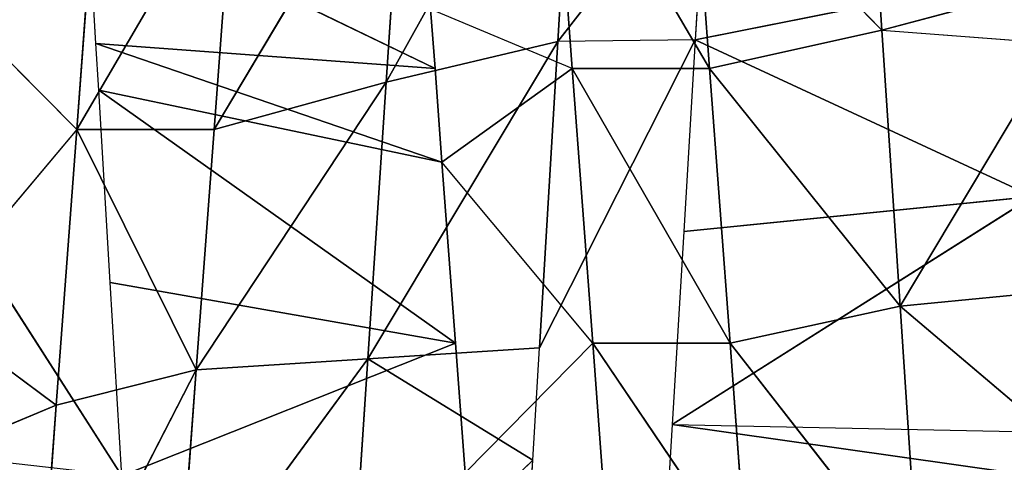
# Model space of a CAD drawing. Extents: x 143 to 263, y -61 to 82.
# Tile 560 of 656: x 248.091 to 248.718, y 72.231 to 72.513. Entities that reach past the tile are written whole.
import ezdxf

# ---------------------------------------------------------------- set-up
doc = ezdxf.new("R2010")
doc.units = 0
doc.header["$LTSCALE"] = 25.4
doc.layers.get('0').update_dxf_attribs({"color": 13, "linetype": 'CONTINUOUS'})

# ---------------------------------------------------------------- blocks, each defined once
blk = doc.blocks.new('ICE-BALL-8126_STL')
at = {"color": 41}
for p, q in [((10, 44.90441, 96.88291), (9.9018, 44.78852, 96.69073)), ((10, 44.90441, 96.88291), (9.9018, 44.78852, 96.69073)), ((9.9018, 44.78852, 96.69073), (9.89123, 44.8979, 96.87988)), ((9.9018, 44.78852, 96.69073), (9.89123, 44.8979, 96.87988)), ((9.68704, 44.8839, 93.39328), (9.73211, 44.65794, 93.0014)), ((9.68704, 44.8839, 93.39328), (9.73211, 44.65794, 93.0014)), ((9.72605, 44.77688, 96.67202), (9.69657, 44.88625, 96.85916)), ((9.72605, 44.77688, 96.67202), (9.73448, 44.88852, 96.86475)), ((9.83202, 44.87313, 93.3708), (9.73211, 44.65794, 93.0014)), ((9.83202, 44.87313, 93.3708), (9.73211, 44.65794, 93.0014)), ((9.97722, 44.64327, 92.98305), (9.83202, 44.87313, 93.3708)), ((9.97722, 44.64327, 92.98305), (9.83202, 44.87313, 93.3708)), ((9.85423, 44.65063, 92.98837), (9.83202, 44.87313, 93.3708)), ((9.85423, 44.65063, 92.98837), (9.83202, 44.87313, 93.3708)), ((9.97722, 44.64327, 92.98305), (9.98165, 44.86202, 93.36191)), ((9.97722, 44.64327, 92.98305), (10.00803, 44.86006, 93.36182)), ((9.9018, 44.78852, 96.69073), (10.07903, 44.80027, 96.6917)), ((9.9018, 44.78852, 96.69073), (10.07903, 44.80027, 96.6917)), ((10.07903, 44.80027, 96.6917), (9.92536, 44.68011, 96.50225)), ((10.07903, 44.80027, 96.6917), (9.92536, 44.68011, 96.50225)), ((9.9018, 44.78852, 96.69073), (9.72605, 44.77688, 96.67202)), ((9.9018, 44.78852, 96.69073), (9.72605, 44.77688, 96.67202)), ((9.9018, 44.78852, 96.69073), (9.75042, 44.66713, 96.48408)), ((9.9018, 44.78852, 96.69073), (9.75042, 44.66713, 96.48408)), ((9.92536, 44.68011, 96.50225), (9.9018, 44.78852, 96.69073)), ((9.92536, 44.68011, 96.50225), (9.9018, 44.78852, 96.69073)), ((9.72605, 44.77688, 96.67202), (9.55439, 44.7655, 96.63614)), ((9.72605, 44.77688, 96.67202), (9.55439, 44.7655, 96.63614)), ((9.72605, 44.77688, 96.67202), (9.60234, 44.65613, 96.45287)), ((9.72605, 44.77688, 96.67202), (9.60234, 44.65613, 96.45287)), ((9.72605, 44.77688, 96.67202), (9.75042, 44.66713, 96.48408)), ((9.72605, 44.77688, 96.67202), (9.75042, 44.66713, 96.48408)), ((10.07053, 44.6909, 96.50244), (9.92536, 44.59261, 96.50225)), ((10.07053, 44.6909, 96.50244), (9.92536, 44.68011, 96.50225)), ((10.07053, 44.6909, 96.50244), (9.92536, 44.59261, 96.50225)), ((10.07053, 44.6909, 96.50244), (9.92536, 44.68011, 96.50225)), ((9.92536, 44.68011, 96.50225), (9.75042, 44.66713, 96.48408)), ((9.92536, 44.68011, 96.50225), (9.75042, 44.66713, 96.48408)), ((9.92536, 44.68011, 96.50225), (9.92536, 44.59261, 96.50225)), ((9.92536, 44.68011, 96.50225), (9.92536, 44.59261, 96.50225)), ((9.75042, 44.66713, 96.48408), (9.58011, 44.56698, 96.44688)), ((9.75042, 44.66713, 96.48408), (9.58011, 44.56698, 96.44688)), ((9.75042, 44.66713, 96.48408), (9.60234, 44.65613, 96.45287)), ((9.75042, 44.66713, 96.48408), (9.60234, 44.65613, 96.45287)), ((9.61157, 44.66515, 93.02199), (9.73317, 44.57037, 93.00125)), ((9.61157, 44.66515, 93.02199), (9.73211, 44.65794, 93.0014)), ((9.75042, 44.66713, 96.48408), (9.75042, 44.57962, 96.48408)), ((9.75042, 44.66713, 96.48408), (9.75042, 44.57962, 96.48408)), ((9.73211, 44.65794, 93.0014), (9.73317, 44.57037, 93.00125)), ((9.73211, 44.65794, 93.0014), (9.92837, 44.55869, 92.98423)), ((9.73211, 44.65794, 93.0014), (9.85423, 44.65063, 92.98837)), ((9.85423, 44.65063, 92.98837), (9.97722, 44.64327, 92.98305)), ((9.97722, 44.64327, 92.98305), (10.10035, 44.6359, 92.9855)), ((9.92536, 44.59261, 96.50225), (10.10171, 44.60571, 96.50073)), ((9.92536, 44.59261, 96.50225), (10.10171, 44.60571, 96.50073)), ((9.92536, 44.59261, 96.50225), (9.75042, 44.57962, 96.48408)), ((9.92536, 44.59261, 96.50225), (9.75042, 44.57962, 96.48408)), ((9.92536, 44.59261, 96.50225), (9.81007, 44.49656, 96.4925)), ((9.92536, 44.59261, 96.50225), (10.00789, 44.51124, 96.50401)), ((9.73317, 44.57037, 93.00125), (9.54197, 44.58181, 93.03747)), ((9.73317, 44.57037, 93.00125), (9.54197, 44.58181, 93.03747)), ((9.75909, 44.461, 93.18891), (9.54197, 44.58181, 93.03747)), ((9.75909, 44.461, 93.18891), (9.54197, 44.58181, 93.03747)), ((9.75042, 44.57962, 96.48408), (9.58011, 44.56698, 96.44688)), ((9.75042, 44.57962, 96.48408), (9.58011, 44.56698, 96.44688)), ((9.75042, 44.57962, 96.48408), (9.71256, 44.48931, 96.47751)), ((9.75042, 44.57962, 96.48408), (9.81007, 44.49656, 96.4925)), ((9.92837, 44.55869, 92.98423), (9.73317, 44.57037, 93.00125)), ((9.92837, 44.55869, 92.98423), (9.73317, 44.57037, 93.00125)), ((9.93532, 44.44932, 93.17355), (9.73317, 44.57037, 93.00125)), ((9.93532, 44.44932, 93.17355), (9.73317, 44.57037, 93.00125)), ((9.75909, 44.461, 93.18891), (9.73317, 44.57037, 93.00125)), ((9.75909, 44.461, 93.18891), (9.73317, 44.57037, 93.00125)), ((9.92837, 44.55869, 92.98423), (9.93532, 44.44932, 93.17355)), ((10, 44.55441, 92.98291), (9.92837, 44.55869, 92.98423)), ((9.92837, 44.55869, 92.98423), (9.93532, 44.44932, 93.17355)), ((10, 44.55441, 92.98291), (9.93532, 44.44932, 93.17355)), ((10, 44.55441, 92.98291), (9.93532, 44.44932, 93.17355)), ((10, 44.55441, 92.98291), (10.11254, 44.43758, 93.17596)), ((10.12465, 44.54695, 92.9869), (10, 44.55441, 92.98291)), ((10, 44.55441, 92.98291), (10.11254, 44.43758, 93.17596)), ((10.00789, 44.51124, 96.50401), (9.92536, 44.50512, 96.50225)), ((9.76427, 44.27781, 96.86861), (9.92536, 44.50512, 96.50225)), ((9.76427, 44.27781, 96.86861), (9.92536, 44.50512, 96.50225)), ((9.92536, 44.50512, 96.50225), (9.81007, 44.49656, 96.4925)), ((9.8867, 44.28513, 96.87962), (9.92536, 44.50512, 96.50225)), ((9.8867, 44.28513, 96.87962), (9.92536, 44.50512, 96.50225)), ((9.92536, 44.50512, 96.50225), (10.0098, 44.29249, 96.88289)), ((9.92536, 44.50512, 96.50225), (10.0098, 44.29249, 96.88289)), ((9.73448, 44.27602, 96.86475), (9.81007, 44.49656, 96.4925)), ((9.73448, 44.27602, 96.86475), (9.81007, 44.49656, 96.4925)), ((9.81007, 44.49656, 96.4925), (9.75042, 44.49212, 96.48408)), ((9.76427, 44.27781, 96.86861), (9.81007, 44.49656, 96.4925)), ((9.76427, 44.27781, 96.86861), (9.81007, 44.49656, 96.4925)), ((9.64325, 44.27056, 96.85), (9.75042, 44.49212, 96.48408)), ((9.64325, 44.27056, 96.85), (9.75042, 44.49212, 96.48408)), ((9.75042, 44.49212, 96.48408), (9.71256, 44.48931, 96.47751)), ((9.73448, 44.27602, 96.86475), (9.75042, 44.49212, 96.48408)), ((9.73448, 44.27602, 96.86475), (9.75042, 44.49212, 96.48408)), ((9.58647, 44.47243, 93.22161), (9.75909, 44.461, 93.18891)), ((9.78929, 44.3513, 93.37599), (9.58647, 44.47243, 93.22161)), ((9.78929, 44.3513, 93.37599), (9.58647, 44.47243, 93.22161)), ((9.58647, 44.47243, 93.22161), (9.75909, 44.461, 93.18891)), ((9.75909, 44.461, 93.18891), (9.93532, 44.44932, 93.17355)), ((9.94228, 44.33994, 93.36285), (9.75909, 44.461, 93.18891)), ((9.94228, 44.33994, 93.36285), (9.75909, 44.461, 93.18891)), ((9.78929, 44.3513, 93.37599), (9.75909, 44.461, 93.18891)), ((9.78929, 44.3513, 93.37599), (9.75909, 44.461, 93.18891)), ((9.75909, 44.461, 93.18891), (9.93532, 44.44932, 93.17355)), ((9.93532, 44.44932, 93.17355), (10.10043, 44.3282, 93.36501)), ((9.94228, 44.33994, 93.36285), (9.93532, 44.44932, 93.17355)), ((9.94228, 44.33994, 93.36285), (9.93532, 44.44932, 93.17355)), ((10.11254, 44.43758, 93.17596), (9.93532, 44.44932, 93.17355)), ((10.11254, 44.43758, 93.17596), (9.93532, 44.44932, 93.17355)), ((9.93532, 44.44932, 93.17355), (10.10043, 44.3282, 93.36501)), ((9.61767, 44.36405, 93.40903), (9.78929, 44.3513, 93.37599)), ((9.61767, 44.36405, 93.40903), (9.78929, 44.3513, 93.37599)), ((9.78929, 44.3513, 93.37599), (9.78929, 44.26381, 93.37599)), ((9.78929, 44.3513, 93.37599), (9.78929, 44.26381, 93.37599)), ((9.78929, 44.3513, 93.37599), (9.94228, 44.33994, 93.36285)), ((9.78929, 44.3513, 93.37599), (9.94228, 44.33994, 93.36285)), ((9.94228, 44.33994, 93.36285), (9.78929, 44.26381, 93.37599)), ((9.94228, 44.33994, 93.36285), (9.78929, 44.26381, 93.37599)), ((9.94228, 44.33994, 93.36285), (9.96483, 44.25077, 93.36219)), ((9.94228, 44.33994, 93.36285), (9.96483, 44.25077, 93.36219)), ((9.94228, 44.33994, 93.36285), (10.14104, 44.23768, 93.36814)), ((9.94228, 44.33994, 93.36285), (10.14104, 44.23768, 93.36814)), ((9.94228, 44.33994, 93.36285), (10.10043, 44.3282, 93.36501)), ((9.94228, 44.33994, 93.36285), (10.10043, 44.3282, 93.36501)), ((10.0098, 44.29249, 96.88289), (9.85948, 44.196, 96.87784)), ((10.0098, 44.29249, 96.88289), (9.8867, 44.28513, 96.87962)), ((9.8867, 44.28513, 96.87962), (9.76427, 44.27781, 96.86861)), ((9.78929, 44.26381, 93.37599), (9.61767, 44.27655, 93.40903)), ((9.78929, 44.26381, 93.37599), (9.61767, 44.27655, 93.40903)), ((9.73448, 44.27602, 96.86475), (9.64325, 44.27056, 96.85)), ((9.76427, 44.27781, 96.86861), (9.73448, 44.27602, 96.86475)), ((9.78929, 44.26381, 93.37599), (9.70737, 44.18239, 93.38929)), ((9.78929, 44.26381, 93.37599), (9.9034, 44.16783, 93.36477)), ((9.78929, 44.26381, 93.37599), (9.96483, 44.25077, 93.36219)), ((9.78929, 44.26381, 93.37599), (9.96483, 44.25077, 93.36219)), ((9.96483, 44.25077, 93.36219), (9.9034, 44.16783, 93.36477)), ((9.96483, 44.25077, 93.36219), (10.14104, 44.23768, 93.36814)), ((10.00257, 44.16047, 93.3618), (9.96483, 44.25077, 93.36219)), ((9.96483, 44.25077, 93.36219), (10.14104, 44.23768, 93.36814))]:
    blk.add_line(p, q, dxfattribs=at)
mesh = blk.add_polyface(dxfattribs=at)
corners = [(21.2, 45.01358, 80.03829), (0, 43.20555, 75.32821), (21.2, 43.20555, 75.32821), (0, 45.01358, 80.03829)]
mesh.append_faces([[corners[k] for k in face] for face in [(0, 1, 2), (1, 0, 3)]], dxfattribs={"vtx0": -1, "color": 41})
mesh = blk.add_polyface(dxfattribs=at)
corners = [(21.2, 43.20555, 114.53761), (0, 45.01358, 109.82753), (21.2, 45.01358, 109.82753), (0, 43.20555, 114.53761)]
mesh.append_faces([[corners[k] for k in face] for face in [(0, 1, 2), (1, 0, 3)]], dxfattribs={"vtx0": -1, "color": 41})
mesh = blk.add_polyface(dxfattribs=at)
corners = [(0, 42.68692, 119.56032), (23, 44.9885, 114.9556), (0, 44.9885, 114.9556), (23, 42.68692, 119.56032)]
mesh.append_faces([[corners[k] for k in face] for face in [(0, 1, 2), (1, 0, 3)]], dxfattribs={"vtx0": -1, "color": 41})
mesh = blk.add_polyface(dxfattribs=at)
corners = [(0, 44.9885, 74.91022), (23, 42.68692, 70.3055), (0, 42.68692, 70.3055), (23, 44.9885, 74.91022)]
mesh.append_faces([[corners[k] for k in face] for face in [(0, 1, 2), (1, 0, 3)]], dxfattribs={"vtx0": -1, "color": 41})
mesh = blk.add_polyface(dxfattribs=at)
corners = [(10, 44.90441, 96.88291), (10.08754, 44.90965, 96.88094), (10.07903, 44.80027, 96.6917)]
mesh.append_faces([[corners[k] for k in face] for face in [(0, 1, 2)]], dxfattribs={"color": 41})
mesh = blk.add_polyface(dxfattribs=at)
corners = [(10, 44.90441, 96.88291), (9.9018, 44.78852, 96.69073), (9.89123, 44.8979, 96.87988)]
mesh.append_faces([[corners[k] for k in face] for face in [(0, 1, 2)]], dxfattribs={"color": 41})
mesh = blk.add_polyface(dxfattribs=at)
corners = [(10, 44.90441, 96.88291), (10.07903, 44.80027, 96.6917), (9.9018, 44.78852, 96.69073)]
mesh.append_faces([[corners[k] for k in face] for face in [(0, 1, 2)]], dxfattribs={"color": 41})
mesh = blk.add_polyface(dxfattribs=at)
corners = [(9.73448, 44.88852, 96.86475), (9.9018, 44.78852, 96.69073), (9.72605, 44.77688, 96.67202), (9.89123, 44.8979, 96.87988)]
mesh.append_faces([[corners[k] for k in face] for face in [(0, 1, 2), (1, 0, 3)]], dxfattribs={"vtx0": -1, "color": 41})
mesh = blk.add_polyface(dxfattribs=at)
corners = [(9.69657, 44.88625, 96.85916), (9.72605, 44.77688, 96.67202), (9.55439, 44.7655, 96.63614)]
mesh.append_faces([[corners[k] for k in face] for face in [(0, 1, 2)]], dxfattribs={"color": 41})
mesh = blk.add_polyface(dxfattribs=at)
corners = [(9.68704, 44.8839, 93.39328), (9.61157, 44.66515, 93.02199), (9.73211, 44.65794, 93.0014)]
mesh.append_faces([[corners[k] for k in face] for face in [(0, 1, 2)]], dxfattribs={"color": 41})
mesh = blk.add_polyface(dxfattribs=at)
corners = [(9.68704, 44.8839, 93.39328), (9.73211, 44.65794, 93.0014), (9.83202, 44.87313, 93.3708)]
mesh.append_faces([[corners[k] for k in face] for face in [(0, 1, 2)]], dxfattribs={"color": 41})
mesh = blk.add_polyface(dxfattribs=at)
corners = [(9.83202, 44.87313, 93.3708), (9.73211, 44.65794, 93.0014), (9.85423, 44.65063, 92.98837)]
mesh.append_faces([[corners[k] for k in face] for face in [(0, 1, 2)]], dxfattribs={"color": 41})
mesh = blk.add_polyface(dxfattribs=at)
corners = [(9.83202, 44.87313, 93.3708), (9.97722, 44.64327, 92.98305), (9.98165, 44.86202, 93.36191)]
mesh.append_faces([[corners[k] for k in face] for face in [(0, 1, 2)]], dxfattribs={"color": 41})
mesh = blk.add_polyface(dxfattribs=at)
corners = [(9.83202, 44.87313, 93.3708), (9.85423, 44.65063, 92.98837), (9.97722, 44.64327, 92.98305)]
mesh.append_faces([[corners[k] for k in face] for face in [(0, 1, 2)]], dxfattribs={"color": 41})
mesh = blk.add_polyface(dxfattribs=at)
corners = [(10.00803, 44.86006, 93.36182), (9.97722, 44.64327, 92.98305), (10.10035, 44.6359, 92.9855)]
mesh.append_faces([[corners[k] for k in face] for face in [(0, 1, 2)]], dxfattribs={"color": 41})
mesh = blk.add_polyface(dxfattribs=at)
corners = [(10.07903, 44.80027, 96.6917), (9.92536, 44.68011, 96.50225), (9.9018, 44.78852, 96.69073)]
mesh.append_faces([[corners[k] for k in face] for face in [(0, 1, 2)]], dxfattribs={"color": 41})
mesh = blk.add_polyface(dxfattribs=at)
corners = [(10.07903, 44.80027, 96.6917), (10.07053, 44.6909, 96.50244), (9.92536, 44.68011, 96.50225)]
mesh.append_faces([[corners[k] for k in face] for face in [(0, 1, 2)]], dxfattribs={"color": 41})
mesh = blk.add_polyface(dxfattribs=at)
corners = [(9.9018, 44.78852, 96.69073), (9.75042, 44.66713, 96.48408), (9.72605, 44.77688, 96.67202)]
mesh.append_faces([[corners[k] for k in face] for face in [(0, 1, 2)]], dxfattribs={"color": 41})
mesh = blk.add_polyface(dxfattribs=at)
corners = [(9.9018, 44.78852, 96.69073), (9.92536, 44.68011, 96.50225), (9.75042, 44.66713, 96.48408)]
mesh.append_faces([[corners[k] for k in face] for face in [(0, 1, 2)]], dxfattribs={"color": 41})
mesh = blk.add_polyface(dxfattribs=at)
corners = [(9.72605, 44.77688, 96.67202), (9.60234, 44.65613, 96.45287), (9.55439, 44.7655, 96.63614)]
mesh.append_faces([[corners[k] for k in face] for face in [(0, 1, 2)]], dxfattribs={"color": 41})
mesh = blk.add_polyface(dxfattribs=at)
corners = [(9.72605, 44.77688, 96.67202), (9.75042, 44.66713, 96.48408), (9.60234, 44.65613, 96.45287)]
mesh.append_faces([[corners[k] for k in face] for face in [(0, 1, 2)]], dxfattribs={"color": 41})
mesh = blk.add_polyface(dxfattribs=at)
corners = [(10.10171, 44.60571, 96.50073), (9.92536, 44.59261, 96.50225), (10.07053, 44.6909, 96.50244)]
mesh.append_faces([[corners[k] for k in face] for face in [(0, 1, 2)]], dxfattribs={"color": 41})
mesh = blk.add_polyface(dxfattribs=at)
corners = [(10.07053, 44.6909, 96.50244), (9.92536, 44.59261, 96.50225), (9.92536, 44.68011, 96.50225)]
mesh.append_faces([[corners[k] for k in face] for face in [(0, 1, 2)]], dxfattribs={"color": 41})
mesh = blk.add_polyface(dxfattribs=at)
corners = [(9.92536, 44.68011, 96.50225), (9.75042, 44.57962, 96.48408), (9.75042, 44.66713, 96.48408), (9.92536, 44.59261, 96.50225)]
mesh.append_faces([[corners[k] for k in face] for face in [(0, 1, 2), (1, 0, 3)]], dxfattribs={"vtx0": -1, "color": 41})
mesh = blk.add_polyface(dxfattribs=at)
corners = [(9.73317, 44.57037, 93.00125), (9.61157, 44.66515, 93.02199), (9.54197, 44.58181, 93.03747)]
mesh.append_faces([[corners[k] for k in face] for face in [(0, 1, 2)]], dxfattribs={"color": 41})
mesh = blk.add_polyface(dxfattribs=at)
corners = [(9.75042, 44.57962, 96.48408), (9.58011, 44.56698, 96.44688), (9.75042, 44.66713, 96.48408)]
mesh.append_faces([[corners[k] for k in face] for face in [(0, 1, 2)]], dxfattribs={"color": 41})
mesh = blk.add_polyface(dxfattribs=at)
corners = [(9.75042, 44.66713, 96.48408), (9.58011, 44.56698, 96.44688), (9.60234, 44.65613, 96.45287)]
mesh.append_faces([[corners[k] for k in face] for face in [(0, 1, 2)]], dxfattribs={"color": 41})
mesh = blk.add_polyface(dxfattribs=at)
corners = [(9.92837, 44.55869, 92.98423), (9.73211, 44.65794, 93.0014), (9.73317, 44.57037, 93.00125)]
mesh.append_faces([[corners[k] for k in face] for face in [(0, 1, 2)]], dxfattribs={"color": 41})
mesh = blk.add_polyface(dxfattribs=at)
corners = [(10.10171, 44.60571, 96.50073), (10.00789, 44.51124, 96.50401), (9.92536, 44.59261, 96.50225)]
mesh.append_faces([[corners[k] for k in face] for face in [(0, 1, 2)]], dxfattribs={"color": 41})
mesh = blk.add_polyface(dxfattribs=at)
corners = [(9.92536, 44.59261, 96.50225), (9.81007, 44.49656, 96.4925), (9.75042, 44.57962, 96.48408)]
mesh.append_faces([[corners[k] for k in face] for face in [(0, 1, 2)]], dxfattribs={"color": 41})
mesh = blk.add_polyface(dxfattribs=at)
corners = [(9.75909, 44.461, 93.18891), (9.73317, 44.57037, 93.00125), (9.54197, 44.58181, 93.03747)]
mesh.append_faces([[corners[k] for k in face] for face in [(0, 1, 2)]], dxfattribs={"color": 41})
mesh = blk.add_polyface(dxfattribs=at)
corners = [(9.58647, 44.47243, 93.22161), (9.75909, 44.461, 93.18891), (9.54197, 44.58181, 93.03747)]
mesh.append_faces([[corners[k] for k in face] for face in [(0, 1, 2)]], dxfattribs={"color": 41})
mesh = blk.add_polyface(dxfattribs=at)
corners = [(9.75042, 44.57962, 96.48408), (9.71256, 44.48931, 96.47751), (9.58011, 44.56698, 96.44688)]
mesh.append_faces([[corners[k] for k in face] for face in [(0, 1, 2)]], dxfattribs={"color": 41})
mesh = blk.add_polyface(dxfattribs=at)
corners = [(9.93532, 44.44932, 93.17355), (9.92837, 44.55869, 92.98423), (9.73317, 44.57037, 93.00125)]
mesh.append_faces([[corners[k] for k in face] for face in [(0, 1, 2)]], dxfattribs={"color": 41})
mesh = blk.add_polyface(dxfattribs=at)
corners = [(9.75909, 44.461, 93.18891), (9.93532, 44.44932, 93.17355), (9.73317, 44.57037, 93.00125)]
mesh.append_faces([[corners[k] for k in face] for face in [(0, 1, 2)]], dxfattribs={"color": 41})
mesh = blk.add_polyface(dxfattribs=at)
corners = [(9.93532, 44.44932, 93.17355), (10, 44.55441, 92.98291), (9.92837, 44.55869, 92.98423)]
mesh.append_faces([[corners[k] for k in face] for face in [(0, 1, 2)]], dxfattribs={"color": 41})
mesh = blk.add_polyface(dxfattribs=at)
corners = [(10.11254, 44.43758, 93.17596), (10, 44.55441, 92.98291), (9.93532, 44.44932, 93.17355)]
mesh.append_faces([[corners[k] for k in face] for face in [(0, 1, 2)]], dxfattribs={"color": 41})
mesh = blk.add_polyface(dxfattribs=at)
corners = [(10.11254, 44.43758, 93.17596), (10.12465, 44.54695, 92.9869), (10, 44.55441, 92.98291)]
mesh.append_faces([[corners[k] for k in face] for face in [(0, 1, 2)]], dxfattribs={"color": 41})
mesh = blk.add_polyface(dxfattribs=at)
corners = [(10.0098, 44.29249, 96.88289), (9.92536, 44.50512, 96.50225), (10.00789, 44.51124, 96.50401)]
mesh.append_faces([[corners[k] for k in face] for face in [(0, 1, 2)]], dxfattribs={"color": 41})
mesh = blk.add_polyface(dxfattribs=at)
corners = [(9.76427, 44.27781, 96.86861), (9.81007, 44.49656, 96.4925), (9.92536, 44.50512, 96.50225)]
mesh.append_faces([[corners[k] for k in face] for face in [(0, 1, 2)]], dxfattribs={"color": 41})
mesh = blk.add_polyface(dxfattribs=at)
corners = [(9.8867, 44.28513, 96.87962), (9.76427, 44.27781, 96.86861), (9.92536, 44.50512, 96.50225)]
mesh.append_faces([[corners[k] for k in face] for face in [(0, 1, 2)]], dxfattribs={"color": 41})
mesh = blk.add_polyface(dxfattribs=at)
corners = [(10.0098, 44.29249, 96.88289), (9.8867, 44.28513, 96.87962), (9.92536, 44.50512, 96.50225)]
mesh.append_faces([[corners[k] for k in face] for face in [(0, 1, 2)]], dxfattribs={"color": 41})
mesh = blk.add_polyface(dxfattribs=at)
corners = [(9.73448, 44.27602, 96.86475), (9.75042, 44.49212, 96.48408), (9.81007, 44.49656, 96.4925)]
mesh.append_faces([[corners[k] for k in face] for face in [(0, 1, 2)]], dxfattribs={"color": 41})
mesh = blk.add_polyface(dxfattribs=at)
corners = [(9.76427, 44.27781, 96.86861), (9.73448, 44.27602, 96.86475), (9.81007, 44.49656, 96.4925)]
mesh.append_faces([[corners[k] for k in face] for face in [(0, 1, 2)]], dxfattribs={"color": 41})
mesh = blk.add_polyface(dxfattribs=at)
corners = [(9.64325, 44.27056, 96.85), (9.71256, 44.48931, 96.47751), (9.75042, 44.49212, 96.48408)]
mesh.append_faces([[corners[k] for k in face] for face in [(0, 1, 2)]], dxfattribs={"color": 41})
mesh = blk.add_polyface(dxfattribs=at)
corners = [(9.73448, 44.27602, 96.86475), (9.64325, 44.27056, 96.85), (9.75042, 44.49212, 96.48408)]
mesh.append_faces([[corners[k] for k in face] for face in [(0, 1, 2)]], dxfattribs={"color": 41})
mesh = blk.add_polyface(dxfattribs=at)
corners = [(9.78929, 44.3513, 93.37599), (9.75909, 44.461, 93.18891), (9.58647, 44.47243, 93.22161)]
mesh.append_faces([[corners[k] for k in face] for face in [(0, 1, 2)]], dxfattribs={"color": 41})
mesh = blk.add_polyface(dxfattribs=at)
corners = [(9.61767, 44.36405, 93.40903), (9.78929, 44.3513, 93.37599), (9.58647, 44.47243, 93.22161)]
mesh.append_faces([[corners[k] for k in face] for face in [(0, 1, 2)]], dxfattribs={"color": 41})
mesh = blk.add_polyface(dxfattribs=at)
corners = [(9.94228, 44.33994, 93.36285), (9.93532, 44.44932, 93.17355), (9.75909, 44.461, 93.18891)]
mesh.append_faces([[corners[k] for k in face] for face in [(0, 1, 2)]], dxfattribs={"color": 41})
mesh = blk.add_polyface(dxfattribs=at)
corners = [(9.78929, 44.3513, 93.37599), (9.94228, 44.33994, 93.36285), (9.75909, 44.461, 93.18891)]
mesh.append_faces([[corners[k] for k in face] for face in [(0, 1, 2)]], dxfattribs={"color": 41})
mesh = blk.add_polyface(dxfattribs=at)
corners = [(10.10043, 44.3282, 93.36501), (9.93532, 44.44932, 93.17355), (9.94228, 44.33994, 93.36285)]
mesh.append_faces([[corners[k] for k in face] for face in [(0, 1, 2)]], dxfattribs={"color": 41})
mesh = blk.add_polyface(dxfattribs=at)
corners = [(10.10043, 44.3282, 93.36501), (10.11254, 44.43758, 93.17596), (9.93532, 44.44932, 93.17355)]
mesh.append_faces([[corners[k] for k in face] for face in [(0, 1, 2)]], dxfattribs={"color": 41})
mesh = blk.add_polyface(dxfattribs=at)
corners = [(9.78929, 44.26381, 93.37599), (9.61767, 44.36405, 93.40903), (9.61767, 44.27655, 93.40903), (9.78929, 44.3513, 93.37599)]
mesh.append_faces([[corners[k] for k in face] for face in [(0, 1, 2), (1, 0, 3)]], dxfattribs={"vtx0": -1, "color": 41})
mesh = blk.add_polyface(dxfattribs=at)
corners = [(9.94228, 44.33994, 93.36285), (9.78929, 44.3513, 93.37599), (9.78929, 44.26381, 93.37599)]
mesh.append_faces([[corners[k] for k in face] for face in [(0, 1, 2)]], dxfattribs={"color": 41})
mesh = blk.add_polyface(dxfattribs=at)
corners = [(9.96483, 44.25077, 93.36219), (9.94228, 44.33994, 93.36285), (9.78929, 44.26381, 93.37599)]
mesh.append_faces([[corners[k] for k in face] for face in [(0, 1, 2)]], dxfattribs={"color": 41})
mesh = blk.add_polyface(dxfattribs=at)
corners = [(10.14104, 44.23768, 93.36814), (9.94228, 44.33994, 93.36285), (9.96483, 44.25077, 93.36219)]
mesh.append_faces([[corners[k] for k in face] for face in [(0, 1, 2)]], dxfattribs={"color": 41})
mesh = blk.add_polyface(dxfattribs=at)
corners = [(10.14104, 44.23768, 93.36814), (10.10043, 44.3282, 93.36501), (9.94228, 44.33994, 93.36285)]
mesh.append_faces([[corners[k] for k in face] for face in [(0, 1, 2)]], dxfattribs={"color": 41})
mesh = blk.add_polyface(dxfattribs=at)
corners = [(10.0098, 44.29249, 96.88289), (10, 44.20441, 96.88291), (9.85948, 44.196, 96.87784)]
mesh.append_faces([[corners[k] for k in face] for face in [(0, 1, 2)]], dxfattribs={"color": 41})
mesh = blk.add_polyface(dxfattribs=at)
corners = [(9.78929, 44.26381, 93.37599), (9.61767, 44.27655, 93.40903), (9.70737, 44.18239, 93.38929)]
mesh.append_faces([[corners[k] for k in face] for face in [(0, 1, 2)]], dxfattribs={"color": 41})
mesh = blk.add_polyface(dxfattribs=at)
corners = [(9.96483, 44.25077, 93.36219), (9.78929, 44.26381, 93.37599), (9.9034, 44.16783, 93.36477)]
mesh.append_faces([[corners[k] for k in face] for face in [(0, 1, 2)]], dxfattribs={"color": 41})
mesh = blk.add_polyface(dxfattribs=at)
corners = [(10.14104, 44.23768, 93.36814), (9.96483, 44.25077, 93.36219), (10.00257, 44.16047, 93.3618)]
mesh.append_faces([[corners[k] for k in face] for face in [(0, 1, 2)]], dxfattribs={"color": 41})

msp = doc.modelspace()

# ---------------------------------------------------------------- block references
at = {"color": 0, "rotation": 270}
msp.add_blockref('ICE-BALL-8126_STL', (203.86356, 82.23263), dxfattribs=at)

doc.saveas('drawing.dxf')
